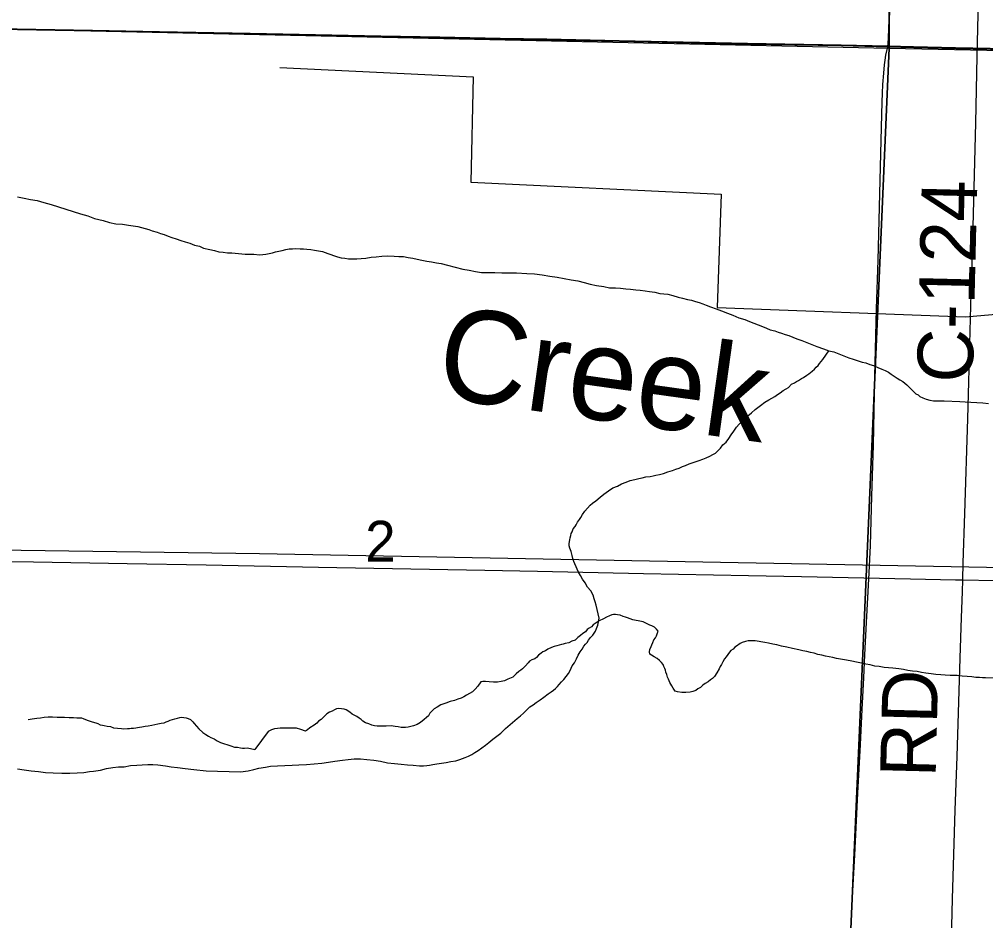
# Model space of a CAD drawing. Extents: x 2.4 to 73.1, y 4.5 to 25.6.
# Drawn here: x 42.1926 to 42.6865, y 24.2236 to 24.6843 of the extents above; entities that cross this region are included whole.
import ezdxf

# ---------------------------------------------------------------- set-up
doc = ezdxf.new("R2010")
doc.units = 0
for name, color, linetype in [('GM_X_County_Road', 7, 'Continuous'), ('GM_X_County_Road_Text', 7, 'Continuous'), ('GM_X_Interchange_Ramps', 7, 'Continuous'), ('GM_X_Minor_River', 7, 'Continuous'), ('GM_X_Minor_River_Text', 7, 'Continuous'), ('GM_X_Section', 7, 'Continuous'), ('GM_X_Section_Text', 7, 'Continuous'), ('GM_X_Township_Road', 7, 'Continuous'), ('GM_X_Township_Road_Text', 7, 'Continuous'), ('GM_X_US_Shield', 7, 'Continuous')]:
    doc.layers.add(name, color=color, linetype=linetype)

msp = doc.modelspace()

# ---------------------------------------------------------------- linework, layer by layer
at = {"layer": 'GM_X_County_Road'}
for points in [[(42.63646, 24.67022), (42.63661, 24.67209), (42.63684, 24.67486), (42.63718, 24.68396), (42.63746, 24.70977), (42.63746, 24.71848), (42.63756, 24.7449), (42.63775, 24.76635), (42.63797, 24.78841), (42.63835, 24.81608), (42.63857, 24.8341), (42.63886, 24.84871), (42.63897, 24.86394), (42.63952, 24.90511)], [(42.61709, 24.20926), (42.61841, 24.23565), (42.61956, 24.25706), (42.62115, 24.28873), (42.62253, 24.31356), (42.62336, 24.33157), (42.62418, 24.34771), (42.62473, 24.35951), (42.62556, 24.37596), (42.62694, 24.40141), (42.62758, 24.41539), (42.62836, 24.44057), (42.62907, 24.46666), (42.62988, 24.50177), (42.63067, 24.53627), (42.6315, 24.56112), (42.63304, 24.62233), (42.63337, 24.63569), (42.63354, 24.6419), (42.63371, 24.64655), (42.63393, 24.65089), (42.63434, 24.65677), (42.6348, 24.66108), (42.63509, 24.66348), (42.63552, 24.66588), (42.63646, 24.67022)], [(42.16553, 24.40747), (42.19983, 24.40699), (42.24769, 24.40609), (42.2881, 24.40537), (42.3456, 24.40421), (42.43045, 24.40264), (42.45749, 24.40214), (42.51157, 24.40104), (42.56534, 24.39993), (42.59238, 24.39948), (42.64802, 24.39834), (42.67102, 24.39784), (42.67475, 24.39777)], [(42.67475, 24.39777), (42.69091, 24.39747), (42.73753, 24.39689), (42.75991, 24.39673), (42.78881, 24.39671), (42.84446, 24.39631), (42.87462, 24.39618), (42.91037, 24.39587), (42.95606, 24.39536), (42.98186, 24.39516), (43.026, 24.39501), (43.05336, 24.39485), (43.09594, 24.3944), (43.11771, 24.3942), (43.16185, 24.39358), (43.16489, 24.39352)]]:
    msp.add_lwpolyline(points, dxfattribs=at)
at = {"layer": 'GM_X_Interchange_Ramps'}
for points in [[(43.14223, 24.90511), (41.95853, 24.90511), (41.95853, 24.68373), (41.96061, 24.68369), (42.02091, 24.68269), (42.05758, 24.68182), (42.11259, 24.68078), (42.13635, 24.68036), (42.16325, 24.67989), (42.19152, 24.67928), (42.23007, 24.67863), (42.26425, 24.67792), (42.31056, 24.67701), (42.37738, 24.67565), (42.40753, 24.67509), (42.4383, 24.67452), (42.46222, 24.67405), (42.49921, 24.67332), (42.56478, 24.67187), (42.61265, 24.67114), (42.63634, 24.6705), (42.64962, 24.67014), (42.67106, 24.66966), (42.7155, 24.6688)], [(42.7155, 24.6688), (42.67106, 24.66966), (42.64962, 24.67014), (42.63634, 24.6705), (42.61265, 24.67114), (42.56478, 24.67187), (42.49921, 24.67332), (42.46222, 24.67405), (42.4383, 24.67452), (42.40753, 24.67509), (42.37738, 24.67565), (42.31056, 24.67701), (42.26425, 24.67792), (42.23007, 24.67863), (42.19152, 24.67928), (42.16325, 24.67989), (42.13635, 24.68036), (42.11259, 24.68078), (42.05758, 24.68182), (42.02091, 24.68269), (41.96061, 24.68369), (41.95853, 24.68373), (41.95853, 21.67404)]]:
    msp.add_lwpolyline(points, dxfattribs=at)
at = {"layer": 'GM_X_Minor_River'}
msp.add_line((41.95853, 24.41629), (42.31539, 24.41116), dxfattribs=at)
for points in [[(42.32575, 24.65963), (42.42457, 24.65483), (42.42334, 24.60108), (42.55124, 24.59487), (42.54919, 24.53696), (42.67616, 24.53229)], [(42.19177, 24.59347), (42.19518, 24.59285), (42.19841, 24.59223), (42.20182, 24.5916), (42.20523, 24.5906), (42.20883, 24.58959), (42.21261, 24.58839), (42.2164, 24.58719), (42.22018, 24.58599), (42.22397, 24.58479), (42.22756, 24.58379), (42.23097, 24.5824), (42.23551, 24.58138), (42.23873, 24.58038), (42.24195, 24.57976), (42.24537, 24.57951), (42.24841, 24.57909), (42.25088, 24.57867), (42.25316, 24.57844), (42.25505, 24.57784), (42.25694, 24.57743), (42.25884, 24.57683), (42.26054, 24.57623), (42.263, 24.57543), (42.2647, 24.57484), (42.26659, 24.57424), (42.26867, 24.57344), (42.27057, 24.57284), (42.27284, 24.57205), (42.2751, 24.57125), (42.27737, 24.57046), (42.27984, 24.56985), (42.2821, 24.56886), (42.28476, 24.56825), (42.28683, 24.56727), (42.29006, 24.56664), (42.29233, 24.56604), (42.2946, 24.56543), (42.29688, 24.56521)], [(42.29688, 24.56521), (42.29897, 24.56498), (42.30125, 24.56495), (42.30809, 24.56427), (42.31037, 24.56423), (42.31246, 24.5642), (42.31531, 24.56396), (42.31702, 24.56413), (42.31855, 24.56429), (42.32027, 24.56465), (42.32198, 24.565), (42.32351, 24.56535), (42.32523, 24.56571), (42.32694, 24.56606), (42.32885, 24.5666), (42.33057, 24.56695), (42.33228, 24.56692), (42.334, 24.56709), (42.33609, 24.56705), (42.3378, 24.56703), (42.33951, 24.56681), (42.3416, 24.56659), (42.3435, 24.56637), (42.34558, 24.56595), (42.34748, 24.56554), (42.34899, 24.56514), (42.35031, 24.56455), (42.35183, 24.56415), (42.35315, 24.56355), (42.35523, 24.56295), (42.35713, 24.56235), (42.35902, 24.56213), (42.36092, 24.56191), (42.36301, 24.56188), (42.36511, 24.56184), (42.36739, 24.562), (42.36968, 24.56215), (42.37235, 24.56268), (42.37501, 24.56283), (42.37787, 24.56316), (42.38072, 24.56331), (42.38415, 24.56325), (42.38662, 24.56302), (42.3889, 24.56299), (42.39136, 24.56257), (42.39364, 24.56215), (42.39591, 24.56174), (42.39838, 24.56113), (42.40084, 24.56071), (42.40331, 24.56029), (42.40578, 24.55987), (42.40824, 24.55945), (42.41146, 24.55864), (42.41923, 24.55662), (42.42245, 24.55599), (42.42567, 24.55537), (42.4289, 24.55494), (42.43213, 24.55489), (42.43555, 24.55484), (42.43917, 24.55478), (42.44297, 24.55472), (42.44677, 24.55466), (42.4519, 24.55439), (42.45589, 24.55413), (42.45988, 24.55369), (42.46367, 24.55306), (42.46747, 24.55243), (42.47107, 24.5518), (42.47468, 24.55118), (42.47809, 24.55055), (42.48131, 24.54974), (42.48434, 24.54893), (42.48756, 24.54831), (42.49136, 24.54768), (42.4942, 24.54707), (42.49724, 24.54702), (42.4999, 24.54679), (42.50256, 24.54655), (42.50503, 24.54632), (42.50769, 24.54609), (42.50997, 24.54587), (42.51243, 24.54545), (42.51471, 24.54522), (42.51737, 24.5448), (42.52002, 24.54419), (42.52401, 24.54374), (42.52666, 24.54313), (42.52931, 24.54233), (42.53158, 24.54172), (42.53405, 24.54111), (42.53613, 24.5407), (42.53821, 24.5401), (42.54011, 24.5395), (42.542, 24.5389), (42.5437, 24.53811), (42.54578, 24.53732), (42.5488, 24.53632), (42.55145, 24.53533), (42.55448, 24.53414), (42.55731, 24.53314), (42.56033, 24.53176)], [(42.67616, 24.53229), (42.69768, 24.53404)], [(42.56033, 24.53176), (42.56336, 24.53077), (42.56582, 24.52978), (42.57243, 24.5272), (42.57451, 24.52641), (42.5764, 24.52562), (42.57867, 24.52501), (42.58038, 24.52442), (42.58208, 24.52382), (42.58397, 24.52322), (42.58586, 24.52262), (42.58794, 24.52183), (42.59002, 24.52103), (42.59248, 24.52004), (42.59513, 24.51905), (42.59759, 24.51806), (42.60023, 24.51707), (42.60364, 24.51588), (42.60628, 24.51488), (42.60894, 24.51427), (42.61139, 24.51328), (42.61404, 24.51229), (42.6165, 24.5113), (42.61877, 24.51051), (42.62123, 24.50971), (42.62331, 24.5091), (42.6252, 24.50869), (42.62728, 24.5079), (42.62918, 24.5073), (42.63144, 24.50631), (42.63333, 24.50552), (42.63503, 24.50474), (42.63673, 24.50395), (42.63824, 24.50298), (42.63974, 24.50181), (42.64125, 24.50084), (42.64256, 24.50006), (42.64407, 24.49908), (42.6452, 24.49831), (42.64614, 24.49753), (42.64707, 24.49656), (42.64801, 24.4956), (42.64969, 24.49386), (42.65082, 24.4929), (42.65195, 24.49231), (42.65289, 24.49153), (42.6544, 24.49075), (42.6561, 24.49015), (42.65799, 24.48955), (42.65989, 24.48933), (42.66198, 24.4893), (42.66522, 24.48925), (42.6732, 24.48893), (42.67605, 24.48869), (42.6789, 24.48865), (42.68194, 24.48841), (42.68498, 24.48817), (42.68783, 24.48794)], [(42.55208, 24.46672), (42.55382, 24.46821), (42.55518, 24.47009), (42.55635, 24.47197), (42.55771, 24.47385), (42.55907, 24.47573), (42.56043, 24.47742), (42.56197, 24.47872), (42.56332, 24.48003), (42.56487, 24.48153), (42.56679, 24.48321), (42.56872, 24.48489), (42.57142, 24.48694), (42.57354, 24.48861), (42.57565, 24.48972), (42.57718, 24.49064), (42.57872, 24.49157), (42.58007, 24.4925), (42.58141, 24.49343), (42.58295, 24.49454), (42.58449, 24.49547), (42.58564, 24.49602), (42.58718, 24.49771), (42.58872, 24.49844), (42.58987, 24.49918), (42.59083, 24.49974), (42.59236, 24.50066), (42.59332, 24.50122), (42.59505, 24.50233), (42.59602, 24.50308), (42.59775, 24.50438), (42.59891, 24.5055), (42.59987, 24.50644), (42.60084, 24.50737), (42.60161, 24.50831), (42.60239, 24.50944), (42.60317, 24.51037), (42.60628, 24.51488)], [(42.45681, 24.33504), (42.45873, 24.33653), (42.46066, 24.33783), (42.46296, 24.3395), (42.4645, 24.34062), (42.46566, 24.34136), (42.46662, 24.34229), (42.46759, 24.34323), (42.46856, 24.34435), (42.46972, 24.34566), (42.47088, 24.34679), (42.47204, 24.34829), (42.47321, 24.34998), (42.47418, 24.35148), (42.47517, 24.35375), (42.47634, 24.35544), (42.47732, 24.35732), (42.4783, 24.35921), (42.47928, 24.3609), (42.48025, 24.36241), (42.48104, 24.36391), (42.482, 24.36485), (42.48278, 24.36579), (42.48356, 24.36691), (42.48453, 24.36823), (42.48569, 24.36954), (42.48706, 24.37161), (42.48765, 24.37293), (42.48824, 24.37463), (42.48865, 24.37633), (42.48887, 24.37823), (42.48852, 24.38033), (42.48799, 24.38261), (42.48746, 24.3849), (42.48691, 24.38662), (42.48637, 24.38815), (42.48582, 24.38987), (42.48472, 24.39217), (42.48304, 24.39409), (42.48174, 24.3962), (42.48044, 24.39812), (42.47933, 24.40004), (42.4784, 24.40177), (42.47767, 24.4033), (42.47602, 24.40712), (42.47547, 24.40865), (42.47511, 24.41018), (42.47458, 24.41228), (42.47403, 24.414), (42.47367, 24.41514), (42.47369, 24.41628), (42.47391, 24.41818), (42.47412, 24.41932), (42.47451, 24.42045), (42.47472, 24.4214), (42.47512, 24.42234), (42.47571, 24.42385), (42.47668, 24.42497), (42.47726, 24.42592), (42.47785, 24.42724), (42.47883, 24.42855), (42.4796, 24.42968), (42.48039, 24.43119), (42.48156, 24.43288), (42.48291, 24.43438), (42.48427, 24.43588), (42.48562, 24.43699), (42.48716, 24.43811), (42.48947, 24.43997), (42.4914, 24.44165), (42.4937, 24.44333), (42.49601, 24.44481), (42.49831, 24.44572), (42.50042, 24.44683), (42.50271, 24.44774), (42.50482, 24.44847), (42.50711, 24.449), (42.50921, 24.44954), (42.51092, 24.44989), (42.51284, 24.45043), (42.51493, 24.45059), (42.51646, 24.45095), (42.51798, 24.4513), (42.5197, 24.45165), (42.5218, 24.45219), (42.5241, 24.45291), (42.52639, 24.45364), (42.52811, 24.45437), (42.52983, 24.45491), (42.53156, 24.45565), (42.53309, 24.45619), (42.535, 24.45711), (42.53997, 24.45874), (42.54189, 24.45947), (42.54361, 24.46021), (42.54552, 24.46094), (42.54706, 24.46186), (42.5484, 24.4626), (42.54956, 24.46372), (42.55091, 24.46503), (42.55208, 24.46672)], [(42.31539, 24.41116), (42.76844, 24.40277), (42.8485, 24.27138)], [(42.52157, 24.35444), (42.52082, 24.3556), (42.5197, 24.35656), (42.51857, 24.35753), (42.51707, 24.3585), (42.51575, 24.35928), (42.51481, 24.35987), (42.51463, 24.36101), (42.51484, 24.36215), (42.51544, 24.36366), (42.51583, 24.3646), (42.51642, 24.36573), (42.51682, 24.36706), (42.51779, 24.36818), (42.51819, 24.36912), (42.51858, 24.37026), (42.51918, 24.37158), (42.51824, 24.37254), (42.5173, 24.37351), (42.5158, 24.37429), (42.51485, 24.37469), (42.51353, 24.37528), (42.5124, 24.37587), (42.51145, 24.37626), (42.5105, 24.37647), (42.50614, 24.37729), (42.50482, 24.37789), (42.5035, 24.37829), (42.50236, 24.37868), (42.50123, 24.37908), (42.49971, 24.37968), (42.49839, 24.37989), (42.49725, 24.38009), (42.4963, 24.38011), (42.49534, 24.37993), (42.49419, 24.37938), (42.49266, 24.37865), (42.49113, 24.37791), (42.48902, 24.37681), (42.48787, 24.37606), (42.48691, 24.37551), (42.48594, 24.37477), (42.48498, 24.37383), (42.48382, 24.37309), (42.48286, 24.37234), (42.48189, 24.37122), (42.48055, 24.37029), (42.47939, 24.36936), (42.47804, 24.36824), (42.47669, 24.36693), (42.47497, 24.36639), (42.47344, 24.36565), (42.47153, 24.3653), (42.47057, 24.36494), (42.46962, 24.36477), (42.46847, 24.3644), (42.46732, 24.36404), (42.46599, 24.36368), (42.46465, 24.36313), (42.46273, 24.36241), (42.46158, 24.36147), (42.46024, 24.36093), (42.45928, 24.36037), (42.45793, 24.35925), (42.45696, 24.35813), (42.456, 24.35738), (42.45447, 24.35684), (42.45332, 24.35629), (42.45273, 24.35534), (42.45138, 24.35385), (42.44983, 24.35235), (42.44887, 24.35161), (42.44791, 24.35086), (42.44656, 24.34974), (42.44482, 24.34806), (42.44233, 24.34696), (42.4406, 24.34623), (42.43889, 24.34588), (42.43698, 24.34553), (42.43489, 24.34556), (42.4328, 24.34559), (42.4309, 24.34581), (42.42957, 24.34583), (42.42842, 24.34566), (42.42686, 24.34341), (42.42551, 24.34191), (42.42416, 24.3406), (42.42262, 24.33968), (42.42108, 24.33875), (42.41974, 24.33801), (42.4184, 24.33727), (42.41668, 24.33673), (42.41496, 24.33619), (42.41286, 24.33565), (42.41056, 24.33474), (42.40807, 24.33383), (42.40615, 24.33272), (42.40462, 24.33179), (42.40346, 24.33067), (42.40249, 24.32955), (42.40171, 24.32823)], [(42.69244, 24.34756), (42.68635, 24.34765), (42.68483, 24.34768), (42.68331, 24.34789), (42.68141, 24.34792), (42.67932, 24.34814), (42.67704, 24.34837), (42.67438, 24.3486), (42.67192, 24.34883), (42.6683, 24.34889), (42.66583, 24.34912), (42.66355, 24.34915), (42.66108, 24.34938), (42.65862, 24.3498), (42.65596, 24.35003), (42.65368, 24.35045), (42.65141, 24.35087), (42.64913, 24.35109), (42.64666, 24.35151), (42.64439, 24.35193), (42.64211, 24.35234), (42.63907, 24.35258), (42.63679, 24.35281), (42.63451, 24.35303), (42.63205, 24.35345), (42.62977, 24.35368), (42.6275, 24.35429), (42.62522, 24.3547), (42.62295, 24.35512), (42.62048, 24.35573), (42.61802, 24.35614), (42.61537, 24.35676), (42.61233, 24.35718), (42.61024, 24.3576), (42.60835, 24.35801), (42.60645, 24.35842), (42.60456, 24.35883), (42.60266, 24.35924), (42.60077, 24.35965), (42.59887, 24.36025), (42.59698, 24.36066), (42.59508, 24.36107), (42.593, 24.36148), (42.59092, 24.36208), (42.58769, 24.3627), (42.58485, 24.36332), (42.5822, 24.36393), (42.57973, 24.36454), (42.57765, 24.36495), (42.57556, 24.36537), (42.57367, 24.36578), (42.56874, 24.36661), (42.56759, 24.36663), (42.56626, 24.36665), (42.56512, 24.36667), (42.56379, 24.36631), (42.56207, 24.36577), (42.56092, 24.36522), (42.55918, 24.36392), (42.55822, 24.36336), (42.55745, 24.36242), (42.5563, 24.36168), (42.55552, 24.36074), (42.55474, 24.35962), (42.55377, 24.35849), (42.55299, 24.35737), (42.55221, 24.35586), (42.55143, 24.35454), (42.55084, 24.35341), (42.55025, 24.35228), (42.54907, 24.35021), (42.5479, 24.34833), (42.54694, 24.34739), (42.54578, 24.34665), (42.54463, 24.34572), (42.54309, 24.34479), (42.54194, 24.34386), (42.54078, 24.34274), (42.53944, 24.342), (42.53828, 24.34126), (42.53675, 24.34072), (42.53542, 24.34036), (42.53332, 24.3402), (42.53123, 24.34023), (42.52895, 24.34046), (42.52782, 24.34086), (42.5267, 24.34239), (42.52615, 24.34354), (42.52503, 24.34527), (42.5243, 24.34699), (42.52393, 24.34795), (42.52358, 24.34947), (42.52303, 24.35062), (42.52285, 24.35157), (42.52249, 24.35253), (42.52193, 24.35349), (42.52157, 24.35444)], [(42.19172, 24.30124), (42.19514, 24.30062), (42.19874, 24.30018), (42.20235, 24.29974), (42.20596, 24.29931), (42.20995, 24.29905), (42.21432, 24.29898), (42.2185, 24.29892), (42.22212, 24.29905), (42.22555, 24.29938), (42.22841, 24.2999), (42.2305, 24.30006), (42.23412, 24.30057), (42.23718, 24.30128), (42.24042, 24.3018), (42.24328, 24.30213), (42.24613, 24.30228), (42.24937, 24.3028), (42.25261, 24.30313), (42.25547, 24.30327), (42.25832, 24.30342), (42.26079, 24.30338), (42.26345, 24.30314), (42.26725, 24.3027), (42.27029, 24.30228), (42.27351, 24.30184), (42.27731, 24.3014), (42.28186, 24.30076), (42.28813, 24.30009), (42.30562, 24.29963), (42.30962, 24.30013), (42.31249, 24.30085), (42.31497, 24.30157), (42.3184, 24.30208), (42.32107, 24.30261), (42.3245, 24.30275), (42.3283, 24.30288), (42.33211, 24.30301), (42.33553, 24.30314), (42.33934, 24.30346), (42.34334, 24.30378), (42.34715, 24.3041), (42.35058, 24.30461), (42.35382, 24.30513), (42.35783, 24.30564), (42.36068, 24.30597), (42.36373, 24.3063), (42.36696, 24.30625), (42.37019, 24.30601), (42.3738, 24.30558), (42.37722, 24.30514), (42.38082, 24.30432), (42.38442, 24.30389), (42.38784, 24.30364), (42.39107, 24.30321), (42.39392, 24.30298), (42.39715, 24.30274), (42.39924, 24.3027), (42.40095, 24.30287), (42.40229, 24.30303), (42.404, 24.30339), (42.40591, 24.30374), (42.40839, 24.30408), (42.41068, 24.30442), (42.41316, 24.30495), (42.41564, 24.30529), (42.41774, 24.30602), (42.42042, 24.30693), (42.42214, 24.30766), (42.42387, 24.30858), (42.4254, 24.30951), (42.42713, 24.31062), (42.42905, 24.31192), (42.43079, 24.31322), (42.43252, 24.31471), (42.43464, 24.31639), (42.43657, 24.31788), (42.43868, 24.31937), (42.441, 24.3218), (42.44698, 24.32683), (42.44871, 24.32833), (42.45026, 24.32963), (42.4518, 24.33113), (42.45354, 24.33281), (42.45527, 24.33392), (42.45681, 24.33504)], [(42.40171, 24.32823), (42.40074, 24.32748), (42.39959, 24.32636), (42.39766, 24.32487), (42.39593, 24.32376), (42.39402, 24.32322), (42.39268, 24.32286), (42.39135, 24.3225), (42.39001, 24.32234), (42.38887, 24.32235), (42.38773, 24.32237), (42.38621, 24.32259), (42.38469, 24.3228), (42.38261, 24.32321), (42.38013, 24.32306), (42.37728, 24.32292), (42.37557, 24.32295), (42.37405, 24.32316), (42.37272, 24.32356), (42.37121, 24.32415), (42.36951, 24.32475), (42.36819, 24.32553), (42.36725, 24.32631), (42.36631, 24.32708), (42.36519, 24.32786), (42.36405, 24.32845), (42.36273, 24.32904), (42.36161, 24.3302), (42.35973, 24.33136), (42.35859, 24.33176), (42.35726, 24.33178), (42.35593, 24.33199), (42.35479, 24.33182), (42.35364, 24.33127), (42.35249, 24.33072), (42.35115, 24.33017), (42.3498, 24.32924), (42.34845, 24.32793), (42.3469, 24.32644), (42.34556, 24.32551), (42.34459, 24.32458), (42.34324, 24.32346), (42.34113, 24.32216), (42.33997, 24.32104), (42.33882, 24.32049), (42.33655, 24.32128), (42.33428, 24.32189), (42.332, 24.32193), (42.32972, 24.32196), (42.32743, 24.322), (42.32591, 24.32202), (42.32458, 24.32185), (42.32305, 24.32169), (42.32152, 24.32114), (42.3198, 24.32022), (42.31302, 24.31109)], [(42.19715, 24.32631), (42.19921, 24.3267), (42.2015, 24.327), (42.20341, 24.32732), (42.20532, 24.32764), (42.20742, 24.32777), (42.20951, 24.3277), (42.21198, 24.32762), (42.21388, 24.32757), (42.21578, 24.32751), (42.21806, 24.32743), (42.22034, 24.32736), (42.22205, 24.32731), (42.22338, 24.32727), (42.22433, 24.32724), (42.22526, 24.32683), (42.22639, 24.32641), (42.22789, 24.3258), (42.22977, 24.32517), (42.23166, 24.32473), (42.23279, 24.32431), (42.23391, 24.32371), (42.23505, 24.32348), (42.23599, 24.32326), (42.2375, 24.32303), (42.23921, 24.32278), (42.24071, 24.32217), (42.24488, 24.32185), (42.24602, 24.32162), (42.24792, 24.32175), (42.24887, 24.32172), (42.24983, 24.32188), (42.25097, 24.32203), (42.25212, 24.32219), (42.25308, 24.32235), (42.25403, 24.32251), (42.25518, 24.32266), (42.2569, 24.32299), (42.25842, 24.32313), (42.26034, 24.32345), (42.26187, 24.32378), (42.2634, 24.32411), (42.26512, 24.32444), (42.26665, 24.32477), (42.26761, 24.32512), (42.26877, 24.32546), (42.26973, 24.326), (42.27089, 24.32635), (42.27204, 24.32669), (42.27338, 24.32703), (42.27472, 24.32737), (42.27568, 24.32753), (42.27663, 24.3275), (42.27795, 24.32727), (42.27889, 24.32686), (42.28002, 24.32644), (42.28131, 24.32526), (42.28204, 24.32429), (42.28314, 24.32293), (42.28442, 24.32156), (42.28646, 24.31978), (42.28795, 24.31879), (42.28925, 24.3178), (42.29056, 24.31719), (42.29225, 24.31656), (42.29374, 24.31557), (42.29542, 24.31456), (42.30069, 24.31288), (42.30258, 24.31225), (42.3041, 24.3122), (42.30561, 24.31197), (42.30674, 24.31174), (42.30769, 24.31171), (42.30922, 24.31185), (42.31302, 24.31109)]]:
    msp.add_lwpolyline(points, dxfattribs=at)
at = {"layer": 'GM_X_Section'}
for points in [[(42.13472, 24.6805), (42.63709, 24.66957), (42.61538, 24.1682), (42.12334, 24.17453)], [(42.63709, 24.66957), (43.13682, 24.65927), (43.12985, 24.16439), (43.12972, 24.15871), (42.61538, 24.1682)]]:
    msp.add_lwpolyline(points, close=True, dxfattribs=at)
at = {"layer": 'GM_X_Township_Road'}
for points in [[(42.67475, 24.39777), (42.67497, 24.40645), (42.67584, 24.43161), (42.6773, 24.48007), (42.6778, 24.49902), (42.67863, 24.53133), (42.67909, 24.54437), (42.67963, 24.5599), (42.68011, 24.57823), (42.68136, 24.63136), (42.68216, 24.66523), (42.68274, 24.69412), (42.68341, 24.7224), (42.68394, 24.75627), (42.68418, 24.76901), (42.68433, 24.78517), (42.68452, 24.80444), (42.68475, 24.82494), (42.68502, 24.84328), (42.68527, 24.85757), (42.68586, 24.88896), (42.68603, 24.90383)], [(42.13647, 24.68009), (42.16336, 24.67961), (42.19164, 24.679), (42.23018, 24.67836), (42.26437, 24.67764), (42.31068, 24.67673), (42.3775, 24.67537), (42.40765, 24.67481), (42.43842, 24.67425), (42.46234, 24.67377), (42.49933, 24.67304), (42.5649, 24.6716), (42.61277, 24.67087), (42.63646, 24.67022)], [(42.63646, 24.67022), (42.64974, 24.66986), (42.67118, 24.66938), (42.71562, 24.66853), (42.73365, 24.66825), (42.76597, 24.66754), (42.81196, 24.66652), (42.86821, 24.66529), (42.90613, 24.66442), (42.93223, 24.66384), (42.96206, 24.66325), (42.9804, 24.66295), (42.99936, 24.66255), (43.02204, 24.66213), (43.07052, 24.66116), (43.12335, 24.65982), (43.13889, 24.65972)], [(42.66417, 23.89354), (42.66448, 23.91117), (42.66482, 23.93635), (42.66544, 23.9724), (42.66574, 23.99819), (42.66606, 24.0215), (42.66646, 24.04637), (42.66681, 24.07776), (42.66731, 24.11412), (42.6675, 24.14334), (42.66811, 24.17939), (42.66869, 24.2027), (42.66918, 24.22072), (42.66954, 24.2347), (42.67017, 24.25738), (42.67092, 24.28006), (42.67188, 24.3074), (42.67343, 24.35773), (42.67417, 24.37854), (42.67456, 24.39159), (42.67475, 24.39777)]]:
    msp.add_lwpolyline(points, dxfattribs=at)
at = {"layer": 'GM_X_US_Shield'}
for points in [[(42.63838, 24.90511), (42.1373, 24.90511), (42.13472, 24.6805), (42.63709, 24.66957)], [(43.14068, 24.90511), (42.63838, 24.90511), (42.63709, 24.66957), (43.13682, 24.65927)]]:
    msp.add_lwpolyline(points, close=True, dxfattribs=at)

# ---------------------------------------------------------------- texts
at = {"layer": 'GM_X_County_Road_Text'}
msp.add_text('C-124', height=0.028409, rotation=88.624, dxfattribs=at).set_placement((42.67976, 24.49831))
at = {"layer": 'GM_X_Minor_River_Text'}
msp.add_text('Creek', height=0.047373, rotation=352.0495, dxfattribs=at).set_placement((42.40458, 24.49131))
at = {"layer": 'GM_X_Section_Text'}
msp.add_text('2', height=0.02093, rotation=0, dxfattribs=at).set_placement((42.36937, 24.40703))
at = {"layer": 'GM_X_Township_Road_Text'}
msp.add_text('RD', height=0.028409, rotation=88.5377, dxfattribs=at).set_placement((42.66087, 24.29665))

doc.saveas('drawing.dxf')
